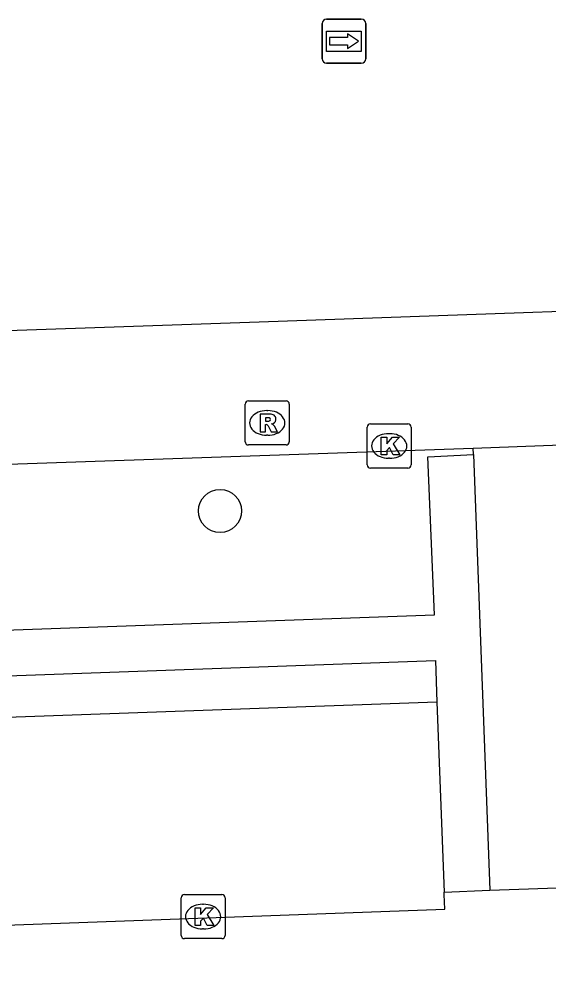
# Model space of a CAD drawing. Extents: x 160557 to 161245, y 385330 to 386505.
# Drawn here: x 160836.18 to 160848.21, y 386211.72 to 386233.58 of the extents above; entities that cross this region are included whole.
import ezdxf

# ---------------------------------------------------------------- set-up
doc = ezdxf.new("R2010")
doc.units = 0
for name, color, linetype in [('IMGEO_Boom', 7, 'Continuous'), ('IMGEO_Kolk', 7, 'Continuous'), ('IMGEO_Muur', 7, 'Continuous'), ('IMGEO_Parkeervlak_open', 7, 'Continuous'), ('IMGEO_Rijbaan_lokaal_open', 7, 'Continuous'), ('IMGEO_Rioolput', 7, 'Continuous'), ('IMGEO_Voetpad_open', 7, 'Continuous'), ('IMGEO_Wegwijzer', 7, 'Continuous')]:
    doc.layers.add(name, color=color, linetype=linetype)

msp = doc.modelspace()

# ---------------------------------------------------------------- linework, layer by layer
at = {"layer": 'IMGEO_Boom'}
msp.add_circle((160840.744, 386222.41), 0.489, dxfattribs=at)
at = {"layer": 'IMGEO_Kolk'}
for p, q in [((160844.087, 386223.46), (160844.087, 386224.312)), ((160844.162, 386224.386), (160845.014, 386224.386)), ((160845.088, 386224.312), (160845.088, 386223.46)), ((160844.575, 386224.166), (160844.6, 386224.166)), ((160844.598, 386223.606), (160844.573, 386223.606)), ((160845.014, 386223.386), (160844.162, 386223.386)), ((160839.859, 386212.774), (160839.859, 386213.626)), ((160839.934, 386213.7), (160840.786, 386213.7)), ((160840.86, 386213.626), (160840.86, 386212.774)), ((160840.347, 386213.48), (160840.372, 386213.48)), ((160840.37, 386212.92), (160840.345, 386212.92)), ((160840.786, 386212.7), (160839.934, 386212.7))]:
    msp.add_line(p, q, dxfattribs=at)
for points in [[(160844.087, 386223.46), (160844.087, 386224.312)], [(160844.162, 386224.386), (160845.014, 386224.386)], [(160845.088, 386224.312), (160845.088, 386223.46)], [(160844.408, 386224.086), (160844.531, 386224.086), (160844.531, 386223.935), (160844.661, 386224.086), (160844.825, 386224.086), (160844.679, 386223.935), (160844.832, 386223.686), (160844.68, 386223.686), (160844.595, 386223.85), (160844.531, 386223.783), (160844.531, 386223.686), (160844.408, 386223.686), (160844.408, 386224.086)], [(160845.014, 386223.386), (160844.162, 386223.386)], [(160839.859, 386212.774), (160839.859, 386213.626)], [(160839.934, 386213.7), (160840.786, 386213.7)], [(160840.86, 386213.626), (160840.86, 386212.774)], [(160840.18, 386213.4), (160840.303, 386213.4), (160840.303, 386213.249), (160840.433, 386213.4), (160840.597, 386213.4), (160840.451, 386213.249), (160840.604, 386213), (160840.452, 386213), (160840.367, 386213.164), (160840.303, 386213.097), (160840.303, 386213), (160840.18, 386213), (160840.18, 386213.4)], [(160840.786, 386212.7), (160839.934, 386212.7)]]:
    msp.add_lwpolyline(points, dxfattribs=at)
for centre, start, end in [((160844.164, 386224.31), 91.552, 178.448), ((160844.164, 386224.31), 91.552, 178.448), ((160845.012, 386224.31), 1.552, 88.448), ((160845.012, 386224.31), 1.552, 88.448), ((160844.164, 386223.462), 181.552, 268.448), ((160844.164, 386223.462), 181.552, 268.448), ((160845.012, 386223.462), 271.552, 358.448), ((160845.012, 386223.462), 271.552, 358.448), ((160839.936, 386213.624), 91.552, 178.448), ((160839.936, 386213.624), 91.552, 178.448), ((160840.784, 386213.624), 1.552, 88.448), ((160840.784, 386213.624), 1.552, 88.448), ((160839.936, 386212.776), 181.552, 268.448), ((160839.936, 386212.776), 181.552, 268.448), ((160840.784, 386212.776), 271.552, 358.448), ((160840.784, 386212.776), 271.552, 358.448)]:
    msp.add_arc(centre, 0.0765, start, end, dxfattribs=at)
for centre, major_axis, ratio, start_param, end_param in [((160844.574, 386223.886), (-0.387, 0.002), 0.722429, 4.712389, 7.853982), ((160844.599, 386223.886), (-0.39, 0.002), 0.717154, 1.570796, 4.712389), ((160840.346, 386213.2), (-0.387, 0.002), 0.722429, 4.712389, 7.853982), ((160840.371, 386213.2), (-0.39, 0.002), 0.717154, 1.570796, 4.712389)]:
    msp.add_ellipse(centre, major_axis=major_axis, ratio=ratio, start_param=start_param, end_param=end_param, dxfattribs=at)
at = {"layer": 'IMGEO_Muur'}
for points in [[(160800.042, 386222.106), (160800.166, 386218.435), (160845.618, 386220.053), (160845.467, 386223.638), (160846.5, 386223.693)], [(160846.5, 386223.693), (160846.876, 386213.804)], [(160800.219, 386216.446), (160800.19, 386217.388), (160845.637, 386219.014), (160845.673, 386218.07)], [(160845.673, 386218.07), (160845.835, 386213.757)], [(160845.835, 386213.757), (160846.876, 386213.804)]]:
    msp.add_lwpolyline(points, dxfattribs=at)
at = {"layer": 'IMGEO_Parkeervlak_open'}
msp.add_lwpolyline([(160845.673, 386218.07), (160800.219, 386216.446)], dxfattribs=at)
at = {"layer": 'IMGEO_Rijbaan_lokaal_open'}
for points in [[(160994.757, 386229.105), (160994.636, 386232.088), (160931.697, 386229.873), (160841.631, 386226.697), (160798.324, 386225.21), (160798.412, 386222.183)], [(160800.284, 386214.332), (160800.435, 386214.337), (160800.52, 386211.721), (160845.85, 386213.372), (160845.837, 386213.699), (160845.835, 386213.757)], [(160846.876, 386213.804), (160848.841, 386213.867)]]:
    msp.add_lwpolyline(points, dxfattribs=at)
at = {"layer": 'IMGEO_Rioolput'}
for p, q in [((160841.392, 386224.909), (160842.244, 386224.909)), ((160841.317, 386223.983), (160841.317, 386224.835)), ((160841.805, 386224.689), (160841.83, 386224.689)), ((160842.318, 386224.835), (160842.318, 386223.983)), ((160841.828, 386224.129), (160841.803, 386224.129)), ((160842.244, 386223.909), (160841.392, 386223.909))]:
    msp.add_line(p, q, dxfattribs=at)
for points in [[(160841.392, 386224.909), (160842.244, 386224.909)], [(160841.317, 386223.983), (160841.317, 386224.835)], [(160842.318, 386224.835), (160842.318, 386223.983)], [(160841.906, 386224.607), (160841.654, 386224.609), (160841.654, 386224.209)], [(160841.832, 386224.528), (160841.778, 386224.528), (160841.778, 386224.447)], [(160841.654, 386224.209), (160841.778, 386224.209), (160841.778, 386224.371), (160841.789, 386224.371)], [(160841.778, 386224.447), (160841.83, 386224.447)], [(160841.836, 386224.342), (160841.907, 386224.209), (160842.047, 386224.209), (160841.982, 386224.335)], [(160842.244, 386223.909), (160841.392, 386223.909)]]:
    msp.add_lwpolyline(points, dxfattribs=at)
for centre, radius, start, end in [((160841.394, 386224.833), 0.0765, 91.552, 178.448), ((160841.394, 386224.833), 0.0765, 91.552, 178.448), ((160842.242, 386224.833), 0.0765, 1.552, 88.448), ((160842.242, 386224.833), 0.0765, 1.552, 88.448), ((160841.838, 386224.432), 0.0964, 77.0061, 93.1865), ((160841.852, 386224.489), 0.0378, 276.6634, 79.6772), ((160841.905, 386224.497), 0.109, 350.3612, 89.416), ((160841.903, 386224.497), 0.112, 277.5842, 350.9817), ((160841.788, 386224.318), 0.0533, 26.0293, 88.6989), ((160841.814, 386224.636), 0.19, 274.7715, 282.9687), ((160841.887, 386224.282), 0.108, 29.5134, 73.7905), ((160841.394, 386223.985), 0.0765, 181.552, 268.448), ((160841.394, 386223.985), 0.0765, 181.552, 268.448), ((160842.242, 386223.985), 0.0765, 271.552, 358.448), ((160842.242, 386223.985), 0.0765, 271.552, 358.448)]:
    msp.add_arc(centre, radius, start, end, dxfattribs=at)
for centre, major_axis, ratio, start_param, end_param in [((160841.804, 386224.409), (-0.387, 0.002), 0.722429, 4.712389, 7.853982), ((160841.829, 386224.409), (-0.39, 0.002), 0.717154, 1.570796, 4.712389)]:
    msp.add_ellipse(centre, major_axis=major_axis, ratio=ratio, start_param=start_param, end_param=end_param, dxfattribs=at)
at = {"layer": 'IMGEO_Voetpad_open'}
for points in [[(160800.038, 386222.239), (160846.495, 386223.835)], [(160846.495, 386223.835), (160848.491, 386223.912)], [(160846.5, 386223.693), (160846.495, 386223.835)]]:
    msp.add_lwpolyline(points, dxfattribs=at)
at = {"layer": 'IMGEO_Wegwijzer'}
for p, q in [((160843.064, 386232.676), (160843.064, 386233.476)), ((160843.064, 386233.476), (160843.064, 386232.676)), ((160843.164, 386233.576), (160843.954, 386233.576)), ((160843.954, 386233.576), (160843.164, 386233.576)), ((160844.054, 386233.476), (160844.054, 386232.676)), ((160844.054, 386232.676), (160844.054, 386233.476)), ((160843.954, 386232.576), (160843.164, 386232.576)), ((160843.164, 386232.576), (160843.954, 386232.576))]:
    msp.add_line(p, q, dxfattribs=at)
for points in [[(160843.165, 386233.308), (160843.953, 386233.308), (160843.953, 386232.844), (160843.165, 386232.844), (160843.165, 386233.308)], [(160843.23, 386233.16), (160843.23, 386233.076), (160843.23, 386232.992), (160843.641, 386232.992), (160843.641, 386232.909), (160843.888, 386233.076), (160843.641, 386233.243), (160843.641, 386233.16), (160843.23, 386233.16)]]:
    msp.add_lwpolyline(points, dxfattribs=at)
for centre, start, end in [((160843.164, 386233.476), 90, 180), ((160843.164, 386233.476), 90, 180), ((160843.954, 386233.476), 0, 90), ((160843.954, 386233.476), 360, 90), ((160843.164, 386232.676), 180, 270), ((160843.164, 386232.676), 180, 270), ((160843.954, 386232.676), 270, 0), ((160843.954, 386232.676), 270, 0)]:
    msp.add_arc(centre, 0.1, start, end, dxfattribs=at)

doc.saveas('drawing.dxf')
